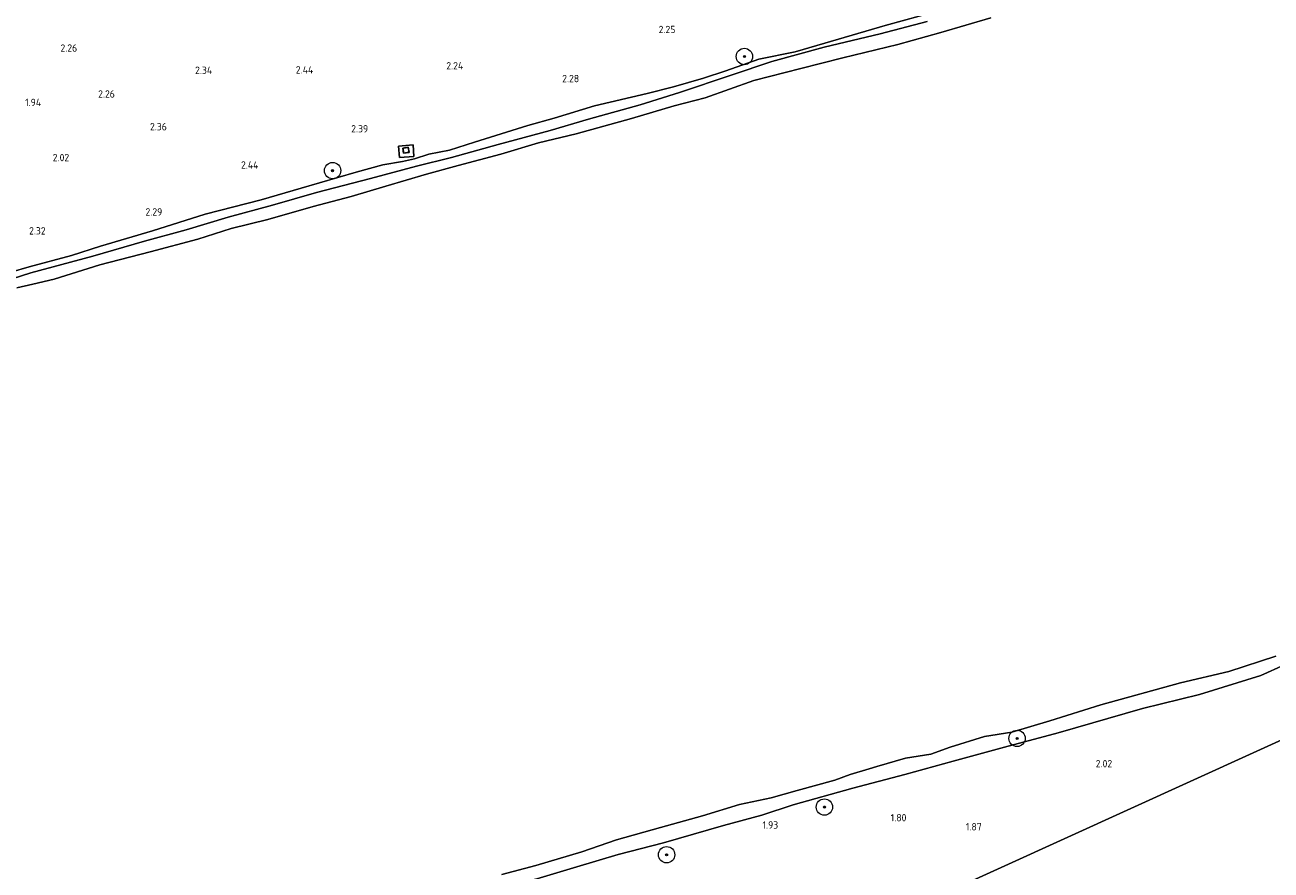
# Model space of a CAD drawing. Extents: x 130905 to 137824, y 412333 to 417928.
# Tile 279 of 313: x 137169 to 137474, y 416540 to 416747. Entities that reach past the tile are written whole.
import ezdxf
from ezdxf.enums import TextEntityAlignment as Align

# ---------------------------------------------------------------- set-up
doc = ezdxf.new("R2010")
doc.units = 0
for name, color, linetype, lineweight in [('B-ME-GR-BOOM-S', 90, 'Continuous', 25), ('B-ME-GR-GRAS-GV', 60, 'Continuous', 13), ('B-ME-GW-TALUD_KRUIN-G', 90, 'Continuous', 18), ('B-ME-IE-TERREINAFSCHEIDING_KUNSTMATIG_MUUR-GV', 90, 'Continuous', 18), ('B-ME-OB-BEKLEDING_STEEN-GV', 30, 'Continuous', 18), ('B-ME-OB-OEVERVOORZIENING-G', 7, 'Continuous', 18), ('B-ME-OG-WATER_RIVIER-GV', 130, 'Continuous', 18), ('B-ME-VH-VERHARDING_BETON-GV', 252, 'Continuous', 18), ('X-XX-AL-HOOGTELABEL-S', 7, 'Continuous', 25)]:
    doc.layers.add(name, color=color, linetype=linetype, lineweight=lineweight)
doc.styles.add('NLCS-ISO-ANNOTATIVE-T18', font='NLCS-ISO.ttf', dxfattribs={"height": 1.8})

# ---------------------------------------------------------------- blocks, each defined once
blk = doc.blocks.new('SAL-HOOGTELABEL-SO')
at = {"color": 0, "linetype": 'ByBlock', "lineweight": -2, "style": 'NLCS-ISO-ANNOTATIVE-T18'}
blk.add_attdef('HOOGTE', text='', height=1.8, dxfattribs=at).set_placement((2.79, 0), align=Align.RIGHT)
blk = doc.blocks.new('SGR-BOOM_01-SO')
at = {"linetype": 'ByBlock', "lineweight": 18}
h = blk.add_hatch(color=0, dxfattribs=at)
h.dxf.hatch_style = 1
edge = h.paths.add_edge_path()
edge.add_arc((0, 0), 0.25, 0, 360)
at = {"color": 0, "linetype": 'ByBlock', "lineweight": 18}
for radius in [2, 0.25]:
    blk.add_circle((0, 0), radius, dxfattribs=at)

msp = doc.modelspace()

# ---------------------------------------------------------------- linework, layer by layer
at = {"layer": 'B-ME-GR-GRAS-GV'}
for points in [[(137391.552, 416750.058, 2.118), (137379.109, 416746.58, 2.04), (137367.618, 416743.222, 1.983), (137357.046, 416740.155, 1.992), (137348.148, 416738.375, 2.043), (137340.12, 416735.494, 2.058), (137334.634, 416733.704, 2.03), (137327.256, 416731.596, 1.98), (137320.824, 416729.991, 2.04), (137307.94, 416726.963, 2.125), (137298.096, 416723.903, 1.962), (137291.592, 416722.121, 2.058), (137278.619, 416718.039, 1.95), (137272.498, 416716.097, 2.017), (137267.433, 416715.093, 2.079), (137263.93, 416713.977, 2.108), (137260.937, 416713.35, 2.055), (137256.152, 416712.541, 2.022), (137249.584, 416710.756, 2.004), (137236.161, 416706.776, 2.162), (137226.368, 416703.942, 2.178), (137212.684, 416700.434, 2.146), (137199.747, 416696.411, 2.095), (137187.087, 416692.654, 2.036), (137179.97, 416690.384, 2.103), (137169.579, 416687.559, 2.133), (137165.088, 416686.279, 2.117)], [(137165.088, 416686.279, 2.117), (137169.579, 416687.559, 2.133), (137179.97, 416690.384, 2.103), (137187.087, 416692.654, 2.036), (137199.747, 416696.411, 2.095), (137212.684, 416700.434, 2.146), (137226.368, 416703.942, 2.178), (137236.161, 416706.776, 2.162), (137249.584, 416710.756, 2.004), (137256.152, 416712.541, 2.022), (137260.937, 416713.35, 2.055), (137263.93, 416713.977, 2.108), (137267.433, 416715.093, 2.079), (137272.498, 416716.097, 2.017), (137278.619, 416718.039, 1.95), (137291.592, 416722.121, 2.058), (137298.096, 416723.903, 1.962), (137307.94, 416726.963, 2.125), (137320.824, 416729.991, 2.04), (137327.256, 416731.596, 1.98), (137334.634, 416733.704, 2.03), (137340.12, 416735.494, 2.058), (137348.148, 416738.375, 2.043), (137357.046, 416740.155, 1.992), (137367.618, 416743.222, 1.983), (137379.109, 416746.58, 2.04), (137391.552, 416750.058, 2.118)], [(137389.318, 416747.536, 1.888), (137377.842, 416744.525, 1.904), (137364.132, 416741.332, 1.872), (137351.364, 416737.777, 1.888), (137341.387, 416734.42, 1.807), (137328.714, 416730.203, 1.774), (137319.149, 416727.235, 1.612), (137306.494, 416723.678, 1.628), (137297.105, 416720.919, 1.644), (137284.332, 416717.48, 1.585), (137272.989, 416714.353, 1.601), (137264.368, 416712.213, 1.764), (137253.117, 416709.188, 1.618), (137239.891, 416705.736, 1.601), (137229.176, 416702.66, 1.78), (137218.325, 416699.687, 1.748), (137208.008, 416696.607, 1.715), (137197.853, 416693.832, 1.764), (137185.161, 416690.16, 1.748), (137170.038, 416686.066, 1.731), (137154.395, 416681.122, 1.731)], [(137293.816, 416537.891, 1.816), (137303.653, 416540.837, 1.803), (137313.72, 416543.856, 1.85), (137324.807, 416546.677, 1.894), (137339.547, 416550.946, 1.87), (137348.89, 416553.422, 1.842), (137356.575, 416555.958, 1.834), (137371.128, 416560.027, 1.913), (137383.912, 416563.377, 1.95), (137395.704, 416566.676, 2.025), (137408.273, 416570.064, 2.1), (137421.426, 416573.59, 2.025), (137442.079, 416579.519, 1.9), (137455.96, 416582.999, 1.963), (137470.991, 416587.622, 1.95), (137476.796, 416590.259, 1.775)], [(137485.307, 416451.541, 2.051), (137460.477, 416451.291, 2.093), (137458.812, 416451.3, 2.111), (137457.6, 416463.435, 2.186), (137455.78, 416485.045, 2.258), (137454.139, 416501.71, 2.297), (137432.172, 416503.87, 2.114), (137402.304, 416506.9, 2.048), (137366.992, 416510.435, 1.934), (137362.827, 416510.767, 2.014), (137345.766, 416512.62, 1.954), (137500.845, 416583.124, 2.051)], [(137500.845, 416583.124, 2.051), (137345.766, 416512.62, 1.954)]]:
    msp.add_polyline3d(points, dxfattribs=at)
msp.add_polyline3d([(137260.017, 416717.124, 2.114), (137260.222, 416714.334, 2.109), (137263.709, 416714.527, 2.114), (137263.557, 416717.396, 2.114)], close=True, dxfattribs=at)
at = {"layer": 'B-ME-GW-TALUD_KRUIN-G'}
for points in [[(137391.552, 416750.058, 2.118), (137379.109, 416746.58, 2.04), (137367.618, 416743.222, 1.983), (137357.046, 416740.155, 1.992), (137348.148, 416738.375, 2.043), (137340.12, 416735.494, 2.058), (137334.634, 416733.704, 2.03), (137327.256, 416731.596, 1.98), (137320.824, 416729.991, 2.04), (137307.94, 416726.963, 2.125), (137298.096, 416723.903, 1.962), (137291.592, 416722.121, 2.058), (137278.619, 416718.039, 1.95), (137272.498, 416716.097, 2.017), (137267.433, 416715.093, 2.079), (137263.93, 416713.977, 2.108), (137260.937, 416713.35, 2.055), (137256.152, 416712.541, 2.022), (137249.584, 416710.756, 2.004)], [(137249.584, 416710.756, 2.004), (137236.161, 416706.776, 2.162), (137226.368, 416703.942, 2.178), (137212.684, 416700.434, 2.146), (137199.747, 416696.411, 2.095)], [(137199.747, 416696.411, 2.095), (137187.087, 416692.654, 2.036), (137179.97, 416690.384, 2.103), (137169.579, 416687.559, 2.133)], [(137169.579, 416687.559, 2.133), (137165.088, 416686.279, 2.117), (137155.938, 416683.712, 2.117), (137143.566, 416680.252, 2.101), (137130.988, 416676.578, 2.101), (137120.596, 416673.943, 2.084), (137111.291, 416671.81, 2.133), (137102.574, 416669.341, 2.117), (137091.06, 416666.158, 2.101), (137082.584, 416664.742, 2.058)], [(137501.371, 416594.069, 1.875), (137499.254, 416594.424, 1.938), (137492.192, 416594.295, 2), (137488.03, 416593.659, 1.95), (137481.936, 416592.099, 1.938), (137476.796, 416590.259, 1.775), (137470.991, 416587.622, 1.95), (137455.96, 416582.999, 1.963), (137442.079, 416579.519, 1.9), (137421.426, 416573.59, 2.025), (137408.273, 416570.064, 2.1), (137395.704, 416566.676, 2.025), (137383.912, 416563.377, 1.95), (137371.128, 416560.027, 1.913), (137356.575, 416555.958, 1.834)], [(137356.575, 416555.958, 1.834), (137348.89, 416553.422, 1.842), (137339.547, 416550.946, 1.87), (137324.807, 416546.677, 1.894), (137313.72, 416543.856, 1.85), (137303.653, 416540.837, 1.803), (137293.816, 416537.891, 1.816), (137286.866, 416536.101, 1.76), (137283.432, 416535.363, 1.783), (137279.612, 416535.383, 2.003), (137273.369, 416532.875, 1.995), (137269.136, 416531.407, 2.355), (137262.918, 416530.333, 1.869), (137259.407, 416528.658, 1.75), (137256.513, 416527.778, 1.801), (137250.334, 416525.581, 1.808), (137241.946, 416524.126, 1.839), (137234.813, 416521.56, 1.843), (137229.368, 416519.711, 1.915), (137215.052, 416515.39, 1.887), (137197.208, 416510.59, 1.921), (137183.693, 416505.703, 1.895), (137179.534, 416503.429, 1.888), (137166.343, 416501.09, 1.733)]]:
    msp.add_polyline3d(points, dxfattribs=at)
at = {"layer": 'B-ME-IE-TERREINAFSCHEIDING_KUNSTMATIG_MUUR-GV'}
for points in [[(137262.354, 416716.805, 2.109), (137262.625, 416715.553, 2.109), (137261.174, 416715.336, 2.109), (137261.052, 416716.597, 2.109)], [(137261.106, 416716.556, 3.489), (137261.219, 416715.393, 3.489), (137262.565, 416715.595, 3.489), (137262.315, 416716.748, 3.489)]]:
    msp.add_polyline3d(points, close=True, dxfattribs=at)
at = {"layer": 'B-ME-OB-BEKLEDING_STEEN-GV'}
for points in [[(137154.395, 416681.122, 1.731), (137170.038, 416686.066, 1.731), (137185.161, 416690.16, 1.748), (137197.853, 416693.832, 1.764), (137208.008, 416696.607, 1.715), (137218.325, 416699.687, 1.748), (137229.176, 416702.66, 1.78), (137239.891, 416705.736, 1.601), (137253.117, 416709.188, 1.618), (137264.368, 416712.213, 1.764), (137272.989, 416714.353, 1.601), (137284.332, 416717.48, 1.585), (137297.105, 416720.919, 1.644), (137306.494, 416723.678, 1.628), (137319.149, 416727.235, 1.612), (137328.714, 416730.203, 1.774), (137341.387, 416734.42, 1.807), (137351.364, 416737.777, 1.888), (137364.132, 416741.332, 1.872), (137377.842, 416744.525, 1.904), (137389.318, 416747.536, 1.888)], [(137404.934, 416748.496, 1), (137392.689, 416744.912, 1), (137382.137, 416741.983, 1), (137368.699, 416738.697, 1), (137358.401, 416736.117, 1), (137346.948, 416733.118, 1), (137335.053, 416728.883, 1), (137327.426, 416726.925, 1), (137317.019, 416723.812, 1), (137303.498, 416720.096, 1), (137294.274, 416717.89, 1), (137284.987, 416715.153, 1), (137274.583, 416712.324, 1), (137266.829, 416710.219, 1), (137256.847, 416707.341, 1), (137248.416, 416704.764, 1), (137239.132, 416702.311, 1), (137227.974, 416699.172, 1), (137219.069, 416696.988, 1), (137210.888, 416694.364, 1), (137199.228, 416691.207, 1), (137186.896, 416688.034, 1), (137175.7, 416684.565, 1), (137170.507, 416683.367, 1), (137166.613, 416682.405, 1)], [(137285.286, 416538.925, 1), (137293.588, 416541.127, 1), (137304.84, 416544.482, 1), (137313.332, 416547.456, 1), (137324.079, 416550.451, 1), (137334.38, 416553.258, 1), (137343.416, 416556.044, 1), (137351.177, 416557.671, 1), (137357.55, 416559.471, 1), (137366.744, 416562.051, 1), (137370.516, 416563.378, 1), (137375.124, 416564.752, 1), (137377.073, 416565.381, 1), (137384.075, 416567.403, 1), (137390.212, 416568.409, 1), (137394.955, 416570.067, 1), (137403.375, 416572.723, 1), (137410.104, 416573.734, 1), (137419.369, 416576.518, 1), (137431.856, 416580.418, 1), (137451.351, 416585.804, 1), (137463.189, 416588.595, 1), (137474.638, 416592.357, 1)], [(137476.796, 416590.259, 1.775), (137470.991, 416587.622, 1.95), (137455.96, 416582.999, 1.963), (137442.079, 416579.519, 1.9), (137421.426, 416573.59, 2.025), (137408.273, 416570.064, 2.1), (137395.704, 416566.676, 2.025), (137383.912, 416563.377, 1.95), (137371.128, 416560.027, 1.913), (137356.575, 416555.958, 1.834), (137348.89, 416553.422, 1.842), (137339.547, 416550.946, 1.87), (137324.807, 416546.677, 1.894), (137313.72, 416543.856, 1.85), (137303.653, 416540.837, 1.803), (137293.816, 416537.891, 1.816)]]:
    msp.add_polyline3d(points, dxfattribs=at)
at = {"layer": 'B-ME-OB-OEVERVOORZIENING-G'}
for points in [[(137404.934, 416748.496, 1), (137392.689, 416744.912, 1), (137382.137, 416741.983, 1), (137368.699, 416738.697, 1), (137358.401, 416736.117, 1), (137346.948, 416733.118, 1), (137335.053, 416728.883, 1), (137327.426, 416726.925, 1), (137317.019, 416723.812, 1), (137303.498, 416720.096, 1), (137294.274, 416717.89, 1), (137284.987, 416715.153, 1), (137274.583, 416712.324, 1), (137266.829, 416710.219, 1), (137256.847, 416707.341, 1), (137248.416, 416704.764, 1), (137239.132, 416702.311, 1), (137227.974, 416699.172, 1), (137219.069, 416696.988, 1), (137210.888, 416694.364, 1), (137199.228, 416691.207, 1), (137186.896, 416688.034, 1), (137175.7, 416684.565, 1), (137170.507, 416683.367, 1), (137166.613, 416682.405, 1)], [(137474.638, 416592.357, 1), (137463.189, 416588.595, 1), (137451.351, 416585.804, 1), (137431.856, 416580.418, 1), (137419.369, 416576.518, 1), (137410.104, 416573.734, 1), (137403.375, 416572.723, 1), (137394.955, 416570.067, 1), (137390.212, 416568.409, 1), (137384.075, 416567.403, 1), (137377.073, 416565.381, 1), (137375.124, 416564.752, 1), (137370.516, 416563.378, 1), (137366.744, 416562.051, 1), (137357.55, 416559.471, 1), (137351.177, 416557.671, 1), (137343.416, 416556.044, 1), (137334.38, 416553.258, 1), (137324.079, 416550.451, 1), (137313.332, 416547.456, 1), (137304.84, 416544.482, 1), (137293.588, 416541.127, 1), (137285.286, 416538.925, 1)]]:
    msp.add_polyline3d(points, dxfattribs=at)
at = {"layer": 'B-ME-OG-WATER_RIVIER-GV'}
for points in [[(137166.613, 416682.405, 1), (137170.507, 416683.367, 1), (137175.7, 416684.565, 1), (137186.896, 416688.034, 1), (137199.228, 416691.207, 1), (137210.888, 416694.364, 1), (137219.069, 416696.988, 1), (137227.974, 416699.172, 1), (137239.132, 416702.311, 1), (137248.416, 416704.764, 1), (137256.847, 416707.341, 1), (137266.829, 416710.219, 1), (137274.583, 416712.324, 1), (137284.987, 416715.153, 1), (137294.274, 416717.89, 1), (137303.498, 416720.096, 1), (137317.019, 416723.812, 1), (137327.426, 416726.925, 1), (137335.053, 416728.883, 1), (137346.948, 416733.118, 1), (137358.401, 416736.117, 1), (137368.699, 416738.697, 1), (137382.137, 416741.983, 1), (137392.689, 416744.912, 1), (137404.934, 416748.496, 1)], [(137474.638, 416592.357, 1), (137463.189, 416588.595, 1), (137451.351, 416585.804, 1), (137431.856, 416580.418, 1), (137419.369, 416576.518, 1), (137410.104, 416573.734, 1), (137403.375, 416572.723, 1), (137394.955, 416570.067, 1), (137390.212, 416568.409, 1), (137384.075, 416567.403, 1), (137377.073, 416565.381, 1), (137375.124, 416564.752, 1), (137370.516, 416563.378, 1), (137366.744, 416562.051, 1), (137357.55, 416559.471, 1), (137351.177, 416557.671, 1), (137343.416, 416556.044, 1), (137334.38, 416553.258, 1), (137324.079, 416550.451, 1), (137313.332, 416547.456, 1), (137304.84, 416544.482, 1), (137293.588, 416541.127, 1), (137285.286, 416538.925, 1)]]:
    msp.add_polyline3d(points, dxfattribs=at)
at = {"layer": 'B-ME-VH-VERHARDING_BETON-GV'}
for points in [[(137263.557, 416717.396, 2.114), (137263.709, 416714.527, 2.114), (137260.222, 416714.334, 2.109), (137260.017, 416717.124, 2.114)], [(137261.052, 416716.597, 2.109), (137261.174, 416715.336, 2.109), (137262.625, 416715.553, 2.109), (137262.354, 416716.805, 2.109)], [(137262.565, 416715.595, 3.489), (137261.219, 416715.393, 3.489), (137261.106, 416716.556, 3.489), (137262.315, 416716.748, 3.489)]]:
    msp.add_polyline3d(points, close=True, dxfattribs=at)

# ---------------------------------------------------------------- block references
at = {"layer": 'B-ME-GR-BOOM-S'}
for p in [(137344.632, 416739.017, 2.079), (137243.857, 416711.098, 2.118), (137411.354, 416572.237, 1.523), (137364.2, 416555.451, 1.954), (137325.599, 416543.771, 1.923)]:
    msp.add_blockref('SGR-BOOM_01-SO', p, dxfattribs=at)
at = {"layer": 'X-XX-AL-HOOGTELABEL-S'}
for p, values in [((137324.944, 416744.725, 2.25), {'HOOGTE': '2.25'}), ((137178.565, 416740.177, 2.255), {'HOOGTE': '2.26'}), ((137211.593, 416734.757, 2.338), {'HOOGTE': '2.34'}), ((137236.327, 416734.85, 2.438), {'HOOGTE': '2.44'}), ((137273.028, 416735.842, 2.238), {'HOOGTE': '2.24'}), ((137301.395, 416732.72, 2.275), {'HOOGTE': '2.28'}), ((137169.746, 416726.886, 1.942), {'HOOGTE': '1.94'}), ((137187.789, 416728.947, 2.255), {'HOOGTE': '2.26'}), ((137200.513, 416720.946, 2.358), {'HOOGTE': '2.36'}), ((137249.772, 416720.44, 2.388), {'HOOGTE': '2.39'}), ((137176.613, 416713.4, 2.017), {'HOOGTE': '2.02'}), ((137222.908, 416711.579, 2.438), {'HOOGTE': '2.44'}), ((137199.392, 416700.108, 2.285), {'HOOGTE': '2.29'}), ((137170.848, 416695.477, 2.317), {'HOOGTE': '2.32'}), ((137431.83, 416565.161, 2.016), {'HOOGTE': '2.02'}), ((137350.106, 416550.169, 1.93), {'HOOGTE': '1.93'}), ((137381.48, 416551.94, 1.804), {'HOOGTE': '1.80'}), ((137399.898, 416549.72, 1.865), {'HOOGTE': '1.87'})]:
    msp.add_blockref('SAL-HOOGTELABEL-SO', p, dxfattribs=at).add_auto_attribs(values)

doc.saveas('drawing.dxf')
